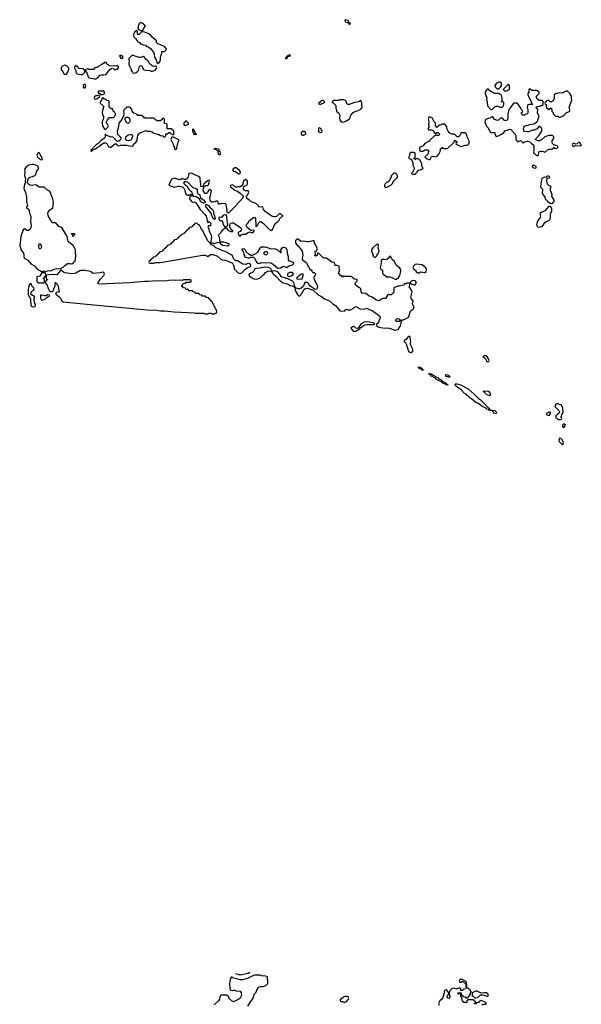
# Model space of a CAD drawing. Header units: inches. Extents: x 2601682 to 2755810, y 449311 to 584050.
# Tile 438 of 505: x 2719699 to 2728034, y 526520 to 541126. Entities that reach past the tile are written whole.
import ezdxf

# ---------------------------------------------------------------- set-up
doc = ezdxf.new("R2010")
doc.units = ezdxf.units.IN
doc.header["$MEASUREMENT"] = 0
for name, color, linetype in [('C7513', 7, 'Continuous'), ('C7522', 7, 'Continuous'), ('C7523', 7, 'Continuous'), ('C7524', 7, 'Continuous')]:
    doc.layers.add(name, color=color, linetype=linetype)

msp = doc.modelspace()

# ---------------------------------------------------------------- linework, layer by layer
at = {"layer": 'C7513', "color": 2}
for points, elevation in [([(2720000, 539136), (2719990, 539155), (2719970, 539144), (2719951, 539110), (2719961, 539090), (2719981, 539070), (2720000, 539058)], 2), ([(2720000, 538642), (2719990, 538642), (2719950, 538669), (2719930, 538674), (2719890, 538665), (2719850, 538669), (2719824, 538690), (2719814, 538710), (2719815, 538725), (2719830, 538774), (2719850, 538792), (2719890, 538798), (2719925, 538815), (2719938, 538830), (2719955, 538885), (2719975, 538910), (2719982, 538930), (2719970, 538954), (2719938, 538970), (2719910, 538979), (2719881, 538979), (2719830, 538969), (2719790, 538935), (2719769, 538910), (2719773, 538870), (2719771, 538811), (2719784, 538770), (2719781, 538730), (2719786, 538710), (2719770, 538688), (2719760, 538630), (2719764, 538604), (2719783, 538570), (2719798, 538490), (2719799, 538430), (2719814, 538370), (2719802, 538350), (2719802, 538342), (2719833, 538310), (2719840, 538290), (2719844, 538250), (2719862, 538210), (2719864, 538190), (2719860, 538130), (2719870, 538070), (2719857, 538024), (2719830, 538000), (2719810, 538000), (2719770, 538024), (2719751, 538009), (2719715, 537910), (2719699, 537770), (2719716, 537730), (2719718, 537710), (2719750, 537671), (2719759, 537650), (2719762, 537630), (2719759, 537610), (2719765, 537590), (2719819, 537559), (2719863, 537503), (2719917, 537477), (2719953, 537433), (2720000, 537404)], 2), ([(2720000, 537795), (2719990, 537795), (2719976, 537770), (2719976, 537750), (2719990, 537731), (2720000, 537732)], 6), ([(2720000, 537322), (2719999, 537321), (2719954, 537310), (2719953, 537253), (2719958, 537238), (2719984, 537224), (2720000, 537223)], 2)]:
    msp.add_lwpolyline(points, dxfattribs=dict(at, elevation=elevation))
at = {"layer": 'C7513', "color": 2, "elevation": 2}
msp.add_lwpolyline([(2719870, 537206), (2719850, 537206), (2719845, 537195), (2719834, 537190), (2719834, 537170), (2719823, 537130), (2719825, 537050), (2719829, 537030), (2719848, 537010), (2719861, 536981), (2719866, 536886), (2719870, 536879), (2719885, 536870), (2719910, 536865), (2719928, 536870), (2719934, 536890), (2719923, 536923), (2719915, 536970), (2719917, 537017), (2719910, 537029), (2719890, 537034), (2719869, 537049), (2719864, 537070), (2719880, 537100), (2719898, 537110), (2719914, 537130), (2719910, 537146), (2719886, 537170)], close=True, dxfattribs=at)
at = {"layer": 'C7522', "color": 2}
for points, elevation in [([(2723113, 526993), (2723090, 526977), (2722970, 526954), (2722908, 526970)], -2), ([(2723087, 526493), (2723123, 526557), (2723157, 526603), (2723186, 526674), (2723210, 526702), (2723219, 526730), (2723242, 526770), (2723250, 526778), (2723270, 526785), (2723314, 526786), (2723350, 526798), (2723378, 526822), (2723382, 526830), (2723382, 526870), (2723375, 526895), (2723375, 526930), (2723350, 526939), (2723290, 526945), (2723270, 526954), (2723190, 526953), (2723170, 526949), (2723079, 526901), (2723010, 526883), (2722970, 526884), (2722854, 526914), (2722850, 526926), (2722838, 526922), (2722825, 526890), (2722812, 526828), (2722820, 526750), (2722828, 526728), (2722850, 526725), (2722870, 526731), (2722890, 526731), (2722910, 526722), (2722970, 526716), (2722987, 526690), (2722991, 526671), (2722981, 526630), (2722971, 526609), (2722950, 526595), (2722870, 526555), (2722850, 526568), (2722810, 526608), (2722802, 526630), (2722775, 526655), (2722685, 526655), (2722670, 526638), (2722662, 526598), (2722648, 526572), (2722585, 526515)], 2), ([(2726558, 526510), (2726570, 526522), (2726610, 526522), (2726626, 526530), (2726606, 526550), (2726550, 526575), (2726518, 526562), (2726510, 526546), (2726478, 526542), (2726470, 526526), (2726450, 526526), (2726448, 526532), (2726462, 526538), (2726466, 526550), (2726462, 526562), (2726446, 526570), (2726442, 526582), (2726427, 526587), (2726353, 526587), (2726334, 526570), (2726334, 526550), (2726330, 526546), (2726290, 526546), (2726282, 526562), (2726270, 526566), (2726262, 526622), (2726246, 526630), (2726246, 526670), (2726242, 526682), (2726230, 526686), (2726218, 526682), (2726210, 526666), (2726206, 526670), (2726206, 526690), (2726210, 526694), (2726253, 526693), (2726258, 526658), (2726274, 526650), (2726278, 526638), (2726312, 526632), (2726318, 526618), (2726350, 526614), (2726376, 526644), (2726387, 526673), (2726388, 526690), (2726398, 526702), (2726398, 526710), (2726382, 526730), (2726350, 526758), (2726330, 526766), (2726318, 526762), (2726314, 526750), (2726290, 526746), (2726270, 526726), (2726247, 526727), (2726246, 526750), (2726230, 526766), (2726192, 526748), (2726170, 526748), (2726155, 526755), (2726122, 526758), (2726090, 526726), (2726072, 526690), (2726072, 526670), (2726082, 526650), (2726082, 526630), (2726070, 526608), (2726050, 526618), (2726044, 526630), (2726050, 526654), (2726066, 526670), (2726066, 526690), (2726033, 526733), (2726008, 526732), (2725999, 526710), (2725995, 526665), (2725979, 526621), (2725964, 526596), (2725932, 526570), (2725914, 526530), (2725922, 526510)], 2)]:
    msp.add_lwpolyline(points, dxfattribs=dict(at, elevation=elevation))
at = {"layer": 'C7522', "color": 2, "elevation": 2}
for points in [[(2726230, 526888), (2726223, 526870), (2726227, 526847), (2726246, 526850), (2726270, 526862), (2726278, 526858), (2726318, 526818), (2726322, 526810), (2726322, 526782), (2726330, 526774), (2726335, 526785), (2726328, 526850), (2726303, 526863), (2726290, 526878), (2726267, 526887)], [(2726470, 526717), (2726414, 526690), (2726413, 526653), (2726437, 526637), (2726450, 526614), (2726470, 526614), (2726490, 526622), (2726510, 526631), (2726530, 526651), (2726550, 526661), (2726570, 526661), (2726630, 526642), (2726650, 526642), (2726654, 526670), (2726626, 526690), (2726592, 526692), (2726550, 526688), (2726490, 526716)], [(2724557, 526637), (2724530, 526636), (2724511, 526630), (2724490, 526613), (2724474, 526610), (2724465, 526595), (2724454, 526590), (2724454, 526570), (2724470, 526562), (2724490, 526562), (2724511, 526551), (2724530, 526551), (2724550, 526561), (2724576, 526590), (2724584, 526610), (2724573, 526630)]]:
    msp.add_lwpolyline(points, close=True, dxfattribs=at)
at = {"layer": 'C7523', "color": 2}
for points, elevation in [([(2720855, 540000), (2720850, 539998), (2720830, 539998), (2720802, 539978), (2720810, 539954), (2720830, 539945), (2720846, 539950), (2720867, 539973), (2720882, 539978), (2720886, 539990), (2720883, 540000)], 2), ([(2727247, 540000), (2727292, 539910), (2727298, 539878), (2727314, 539870), (2727310, 539866), (2727253, 539867), (2727238, 539862), (2727232, 539830), (2727242, 539790), (2727242, 539750), (2727234, 539730), (2727201, 539719), (2727190, 539708), (2727166, 539710), (2727146, 539730), (2727146, 539750), (2727162, 539758), (2727166, 539770), (2727150, 539786), (2727136, 539816), (2727110, 539846), (2727095, 539875), (2727070, 539888), (2727030, 539888), (2726959, 539790), (2726945, 539725), (2726944, 539656), (2726930, 539638), (2726910, 539628), (2726890, 539638), (2726870, 539658), (2726850, 539668), (2726833, 539667), (2726804, 539636), (2726789, 539629), (2726745, 539645), (2726730, 539668), (2726710, 539686), (2726698, 539682), (2726690, 539668), (2726650, 539658), (2726617, 539643), (2726605, 539630), (2726601, 539610), (2726626, 539546), (2726650, 539522), (2726680, 539460), (2726690, 539452), (2726750, 539452), (2726753, 539413), (2726770, 539394), (2726790, 539398), (2726848, 539430), (2726878, 539450), (2726910, 539482), (2726935, 539485), (2726970, 539502), (2726990, 539498), (2727052, 539430), (2727062, 539410), (2727062, 539350), (2727070, 539334), (2727090, 539314), (2727132, 539332), (2727170, 539294), (2727190, 539314), (2727230, 539325), (2727244, 539324), (2727270, 539314), (2727294, 539290), (2727317, 539277), (2727331, 539250), (2727331, 539190), (2727326, 539150), (2727370, 539111), (2727390, 539112), (2727399, 539121), (2727402, 539150), (2727410, 539171), (2727430, 539178), (2727450, 539178), (2727474, 539170), (2727490, 539154), (2727530, 539194), (2727556, 539204), (2727590, 539205), (2727606, 539210), (2727622, 539218), (2727630, 539234), (2727638, 539218), (2727670, 539214), (2727686, 539230), (2727686, 539250), (2727650, 539266), (2727630, 539266), (2727608, 539288), (2727602, 539310), (2727602, 539330), (2727628, 539370), (2727626, 539390), (2727607, 539407), (2727550, 539408), (2727494, 539390), (2727450, 539348), (2727411, 539329), (2727388, 539328), (2727347, 539347), (2727410, 539412), (2727448, 539470), (2727446, 539510), (2727410, 539546), (2727372, 539508), (2727332, 539488), (2727310, 539488), (2727257, 539463), (2727230, 539462), (2727190, 539468), (2727180, 539480), (2727176, 539516), (2727179, 539530), (2727193, 539547), (2727270, 539571), (2727330, 539581), (2727378, 539610), (2727408, 539690), (2727383, 539743), (2727387, 539787), (2727382, 539802), (2727368, 539808), (2727366, 539830), (2727380, 539840), (2727416, 539844), (2727430, 539854), (2727450, 539854), (2727466, 539870), (2727466, 539910), (2727462, 539922), (2727450, 539926), (2727410, 539926), (2727376, 539956), (2727368, 539970), (2727368, 539992), (2727377, 540000)], 2), ([(2726615, 540000), (2726618, 539990), (2726632, 539970), (2726625, 539950), (2726638, 539910), (2726642, 539850), (2726690, 539794), (2726710, 539794), (2726750, 539834), (2726770, 539842), (2726790, 539842), (2726826, 539826), (2726850, 539826), (2726858, 539830), (2726878, 539850), (2726886, 539870), (2726886, 539890), (2726882, 539902), (2726850, 539906), (2726846, 539910), (2726858, 539922), (2726858, 539930), (2726855, 539990), (2726849, 540000)], 2), ([(2727632, 540000), (2727632, 539950), (2727610, 539918), (2727590, 539906), (2727570, 539906), (2727550, 539926), (2727530, 539926), (2727518, 539922), (2727513, 539907), (2727498, 539902), (2727494, 539890), (2727498, 539878), (2727514, 539870), (2727514, 539830), (2727518, 539818), (2727533, 539813), (2727538, 539798), (2727550, 539794), (2727562, 539798), (2727570, 539814), (2727593, 539813), (2727594, 539770), (2727614, 539750), (2727614, 539730), (2727650, 539694), (2727687, 539693), (2727710, 539682), (2727730, 539685), (2727770, 539702), (2727810, 539742), (2727866, 539770), (2727866, 539790), (2727855, 539830), (2727895, 539930), (2727888, 539952), (2727888, 539990), (2727883, 540000)], 2), ([(2720000, 539058), (2720010, 539051), (2720030, 539045), (2720035, 539050), (2720033, 539070), (2720000, 539136)], 2), ([(2720000, 537404), (2720010, 537397), (2720030, 537391), (2720050, 537399), (2720056, 537396), (2720065, 537390), (2720064, 537384), (2720070, 537374), (2720086, 537390), (2720110, 537403), (2720130, 537407), (2720150, 537403), (2720170, 537407), (2720210, 537427), (2720250, 537434), (2720310, 537431), (2720329, 537450), (2720344, 537456), (2720370, 537481), (2720410, 537507), (2720450, 537511), (2720470, 537505), (2720490, 537511), (2720522, 537550), (2720534, 537614), (2720534, 537634), (2720526, 537670), (2720528, 537710), (2720496, 537770), (2720426, 537826), (2720417, 537837), (2720402, 537910), (2720330, 538034), (2720310, 538049), (2720279, 538059), (2720233, 538113), (2720190, 538115), (2720170, 538128), (2720162, 538150), (2720126, 538206), (2720119, 538250), (2720122, 538270), (2720141, 538299), (2720190, 538334), (2720202, 538410), (2720189, 538470), (2720165, 538530), (2720159, 538559), (2720142, 538582), (2720110, 538599), (2720060, 538640), (2720000, 538642)], 2), ([(2720000, 537732), (2720010, 537732), (2720028, 537750), (2720024, 537770), (2720010, 537794), (2720000, 537795)], 6), ([(2720000, 537223), (2720050, 537222), (2720066, 537230), (2720066, 537270), (2720062, 537282), (2720046, 537290), (2720062, 537298), (2720070, 537314), (2720082, 537318), (2720086, 537350), (2720070, 537366), (2720046, 537370), (2720030, 537386), (2720027, 537370), (2720000, 537322)], 2)]:
    msp.add_lwpolyline(points, dxfattribs=dict(at, elevation=elevation))
for points, elevation in [([(2721330, 539826), (2721290, 539826), (2721278, 539822), (2721273, 539807), (2721250, 539788), (2721238, 539770), (2721245, 539730), (2721242, 539698), (2721230, 539686), (2721215, 539645), (2721171, 539590), (2721165, 539535), (2721147, 539473), (2721151, 539430), (2721199, 539379), (2721201, 539370), (2721194, 539346), (2721170, 539324), (2721150, 539319), (2721142, 539322), (2721090, 539378), (2721070, 539388), (2721050, 539382), (2721033, 539393), (2721001, 539401), (2720975, 539415), (2720970, 539426), (2720965, 539415), (2720966, 539390), (2720958, 539370), (2720902, 539330), (2720857, 539283), (2720834, 539270), (2720754, 539190), (2720758, 539178), (2720770, 539174), (2720786, 539194), (2720826, 539210), (2720848, 539232), (2720886, 539250), (2720896, 539264), (2720950, 539298), (2720970, 539298), (2720990, 539291), (2721018, 539238), (2721030, 539234), (2721050, 539234), (2721110, 539285), (2721130, 539285), (2721147, 539267), (2721170, 539256), (2721197, 539263), (2721290, 539265), (2721330, 539254), (2721370, 539251), (2721381, 539259), (2721395, 539285), (2721410, 539291), (2721437, 539323), (2721454, 539406), (2721478, 539442), (2721570, 539482), (2721593, 539473), (2721630, 539474), (2721663, 539463), (2721690, 539445), (2721763, 539423), (2721790, 539407), (2721822, 539402), (2721834, 539390), (2721850, 539385), (2721858, 539390), (2721866, 539410), (2721867, 539433), (2721890, 539434), (2721910, 539454), (2721933, 539453), (2721938, 539438), (2721953, 539433), (2721970, 539414), (2721986, 539430), (2721986, 539470), (2721982, 539482), (2721967, 539487), (2721962, 539502), (2721950, 539506), (2721887, 539507), (2721886, 539570), (2721882, 539582), (2721850, 539586), (2721846, 539590), (2721846, 539650), (2721842, 539662), (2721830, 539666), (2721818, 539662), (2721813, 539647), (2721798, 539642), (2721792, 539628), (2721730, 539626), (2721722, 539642), (2721707, 539647), (2721702, 539662), (2721690, 539666), (2721550, 539666), (2721542, 539682), (2721526, 539690), (2721522, 539702), (2721510, 539706), (2721450, 539706), (2721442, 539722), (2721390, 539746), (2721368, 539768), (2721362, 539802), (2721347, 539807), (2721342, 539822)], 2), ([(2720930, 539966), (2720918, 539962), (2720914, 539930), (2720894, 539910), (2720894, 539890), (2720942, 539842), (2720945, 539830), (2720923, 539757), (2720930, 539714), (2720941, 539690), (2720941, 539670), (2720937, 539643), (2720924, 539616), (2720921, 539590), (2720930, 539552), (2720952, 539510), (2720970, 539498), (2721008, 539530), (2721018, 539550), (2721008, 539570), (2720989, 539590), (2720989, 539611), (2721000, 539640), (2721030, 539674), (2721090, 539674), (2721110, 539694), (2721126, 539730), (2721107, 539747), (2721102, 539762), (2721087, 539767), (2721082, 539802), (2721050, 539806), (2721042, 539822), (2721027, 539827), (2721026, 539910), (2721022, 539922), (2720990, 539926), (2720970, 539946), (2720947, 539947), (2720942, 539962)], 2), ([(2724210, 539926), (2724190, 539926), (2724170, 539918), (2724158, 539902), (2724134, 539890), (2724138, 539878), (2724150, 539874), (2724170, 539874), (2724190, 539882), (2724206, 539890), (2724226, 539910)], 2), ([(2724510, 539938), (2724450, 539938), (2724430, 539926), (2724350, 539926), (2724334, 539910), (2724338, 539898), (2724353, 539893), (2724392, 539852), (2724392, 539810), (2724402, 539790), (2724402, 539770), (2724437, 539737), (2724452, 539710), (2724446, 539670), (2724450, 539634), (2724470, 539612), (2724490, 539605), (2724530, 539618), (2724590, 539652), (2724599, 539661), (2724614, 539710), (2724649, 539751), (2724690, 539771), (2724710, 539772), (2724760, 539800), (2724786, 539830), (2724778, 539850), (2724776, 539896), (2724762, 539922), (2724750, 539926), (2724731, 539909), (2724670, 539899), (2724590, 539868), (2724570, 539866), (2724549, 539889), (2724542, 539922)], 2), ([(2721310, 539588), (2721289, 539589), (2721263, 539643), (2721266, 539670), (2721280, 539680), (2721310, 539682), (2721332, 539652), (2721332, 539610)], 2), ([(2725790, 539682), (2725770, 539678), (2725765, 539670), (2725763, 539650), (2725771, 539610), (2725766, 539566), (2725774, 539530), (2725754, 539510), (2725770, 539494), (2725810, 539494), (2725825, 539485), (2725837, 539477), (2725850, 539454), (2725870, 539434), (2725882, 539438), (2725890, 539454), (2725910, 539454), (2725934, 539430), (2725912, 539408), (2725870, 539408), (2725850, 539398), (2725790, 539346), (2725777, 539323), (2725710, 539288), (2725685, 539255), (2725634, 539230), (2725634, 539190), (2725650, 539174), (2725690, 539174), (2725710, 539194), (2725750, 539194), (2725773, 539173), (2725754, 539130), (2725714, 539090), (2725744, 539064), (2725770, 539054), (2725790, 539054), (2725809, 539091), (2725830, 539102), (2725870, 539091), (2725897, 539103), (2725918, 539130), (2725938, 539170), (2725946, 539190), (2725946, 539210), (2725962, 539218), (2725967, 539233), (2725973, 539233), (2725978, 539218), (2725993, 539213), (2726050, 539214), (2726146, 539310), (2726150, 539334), (2726173, 539333), (2726178, 539318), (2726190, 539314), (2726192, 539310), (2726178, 539302), (2726174, 539290), (2726194, 539270), (2726245, 539245), (2726310, 539266), (2726334, 539266), (2726350, 539272), (2726368, 539290), (2726369, 539330), (2726339, 539390), (2726329, 539429), (2726308, 539448), (2726253, 539447), (2726224, 539396), (2726210, 539386), (2726190, 539386), (2726150, 539428), (2726110, 539428), (2726083, 539443), (2726058, 539470), (2726038, 539510), (2726036, 539536), (2726010, 539578), (2725970, 539578), (2725952, 539568), (2725918, 539562), (2725913, 539547), (2725898, 539542), (2725893, 539527), (2725887, 539527), (2725882, 539542), (2725868, 539548), (2725868, 539590), (2725849, 539609), (2725818, 539670)], 2), ([(2722170, 539626), (2722158, 539622), (2722153, 539607), (2722138, 539602), (2722134, 539590), (2722134, 539570), (2722150, 539554), (2722170, 539562), (2722202, 539578), (2722206, 539590)], 2), ([(2721310, 539329), (2721290, 539334), (2721274, 539350), (2721269, 539370), (2721273, 539387), (2721310, 539416), (2721345, 539425), (2721362, 539422), (2721372, 539412), (2721372, 539392), (2721354, 539346), (2721343, 539337)], 2), ([(2721970, 539388), (2721950, 539378), (2721944, 539350), (2721982, 539270), (2721985, 539245), (2721994, 539230), (2721994, 539210), (2722010, 539194), (2722030, 539214), (2722043, 539277), (2722058, 539322), (2722066, 539330), (2722062, 539342)], 2), ([(2722270, 539506), (2722262, 539490), (2722262, 539470), (2722285, 539430), (2722310, 539422), (2722326, 539430), (2722315, 539435), (2722299, 539459), (2722290, 539486)], 2), ([(2723930, 539466), (2723890, 539466), (2723874, 539450), (2723874, 539430), (2723890, 539414), (2723910, 539414), (2723930, 539422), (2723946, 539430), (2723946, 539450)], 2), ([(2724150, 539526), (2724134, 539510), (2724134, 539470), (2724138, 539458), (2724170, 539454), (2724182, 539458), (2724186, 539470), (2724170, 539506)], 2), ([(2728010, 539302), (2727990, 539302), (2727970, 539286), (2727950, 539278), (2727930, 539288), (2727910, 539288), (2727898, 539270), (2727910, 539252), (2727930, 539252), (2727950, 539262), (2728030, 539254), (2728034, 539270)], 2), ([(2722670, 539118), (2722650, 539126), (2722646, 539170), (2722626, 539190), (2722590, 539206), (2722587, 539213), (2722610, 539222), (2722651, 539210), (2722658, 539178), (2722670, 539172), (2722675, 539150), (2722676, 539130)], -2), ([(2725550, 539158), (2725510, 539158), (2725482, 539138), (2725482, 539110), (2725474, 539090), (2725474, 539070), (2725514, 539050), (2725524, 539024), (2725534, 539010), (2725534, 538970), (2725552, 538930), (2725552, 538910), (2725540, 538880), (2725533, 538867), (2725514, 538850), (2725518, 538838), (2725530, 538834), (2725570, 538834), (2725596, 538864), (2725606, 538890), (2725656, 538904), (2725682, 538918), (2725686, 538930), (2725666, 538950), (2725666, 538990), (2725642, 539042), (2725627, 539047), (2725610, 539066), (2725578, 539062), (2725570, 539046), (2725562, 539062), (2725547, 539067), (2725550, 539074), (2725562, 539078), (2725567, 539093), (2725566, 539150)], 2), ([(2727330, 538968), (2727306, 538954), (2727307, 538947), (2727322, 538930), (2727350, 538925), (2727366, 538930), (2727366, 538950)], 2), ([(2722247, 538847), (2722210, 538846), (2722195, 538785), (2722170, 538754), (2722150, 538753), (2722110, 538769), (2722090, 538756), (2722070, 538752), (2722010, 538769), (2721990, 538769), (2721950, 538758), (2721912, 538670), (2721990, 538641), (2722050, 538656), (2722070, 538657), (2722094, 538654), (2722122, 538642), (2722140, 538620), (2722152, 538590), (2722158, 538550), (2722170, 538532), (2722190, 538522), (2722218, 538522), (2722230, 538534), (2722262, 538538), (2722266, 538550), (2722250, 538578), (2722227, 538587), (2722218, 538598), (2722215, 538610), (2722190, 538648), (2722165, 538665), (2722142, 538690), (2722139, 538710), (2722150, 538725), (2722170, 538726), (2722190, 538719), (2722270, 538638), (2722320, 538620), (2722334, 538610), (2722332, 538570), (2722345, 538550), (2722371, 538530), (2722384, 538484), (2722431, 538451), (2722446, 538430), (2722452, 538408), (2722430, 538404), (2722397, 538417), (2722382, 538430), (2722368, 538470), (2722317, 538497), (2722285, 538505), (2722270, 538526), (2722258, 538522), (2722250, 538508), (2722230, 538506), (2722222, 538490), (2722221, 538470), (2722247, 538427), (2722270, 538421), (2722290, 538422), (2722310, 538412), (2722337, 538377), (2722376, 538310), (2722443, 538243), (2722465, 538210), (2722478, 538170), (2722484, 538124), (2722490, 538114), (2722510, 538132), (2722536, 538110), (2722530, 538066), (2722494, 538066), (2722492, 538050), (2722499, 538039), (2722511, 537990), (2722543, 537930), (2722546, 537910), (2722534, 537830), (2722542, 537822), (2722590, 537805), (2722630, 537823), (2722664, 537824), (2722672, 537810), (2722710, 537783), (2722790, 537772), (2722806, 537774), (2722808, 537790), (2722790, 537808), (2722770, 537818), (2722730, 537828), (2722687, 537827), (2722668, 537848), (2722669, 537870), (2722655, 537930), (2722662, 537950), (2722690, 537972), (2722730, 538022), (2722746, 538030), (2722748, 538050), (2722722, 538090), (2722714, 538134), (2722710, 538138), (2722690, 538138), (2722669, 538149), (2722659, 538170), (2722658, 538190), (2722670, 538202), (2722690, 538196), (2722702, 538198), (2722710, 538202), (2722730, 538231), (2722750, 538238), (2722762, 538230), (2722776, 538116), (2722785, 538090), (2722782, 538070), (2722777, 538063), (2722754, 538050), (2722758, 538038), (2722770, 538034), (2722790, 538002), (2722830, 537985), (2722855, 537985), (2722866, 537990), (2722855, 537995), (2722848, 538010), (2722836, 538016), (2722817, 538050), (2722816, 538070), (2722824, 538096), (2722833, 538107), (2722850, 538111), (2722870, 538111), (2722885, 538105), (2722979, 538039), (2722986, 538030), (2722991, 538010), (2722983, 537997), (2722970, 537982), (2722934, 537970), (2722958, 537918), (2722970, 537914), (2722984, 537936), (2723010, 537946), (2723050, 537946), (2723090, 537971), (2723110, 537978), (2723150, 537965), (2723170, 537974), (2723178, 537990), (2723178, 537998), (2723170, 538006), (2723150, 537998), (2723130, 537998), (2723068, 538050), (2723058, 538070), (2723066, 538090), (2723090, 538114), (2723102, 538138), (2723168, 538192), (2723191, 538191), (2723197, 538177), (2723202, 538070), (2723210, 538054), (2723230, 538074), (2723250, 538114), (2723268, 538132), (2723272, 538132), (2723314, 538110), (2723400, 538020), (2723430, 537998), (2723450, 538012), (2723490, 538105), (2723528, 538130), (2723550, 538154), (2723570, 538194), (2723606, 538210), (2723602, 538222), (2723587, 538227), (2723570, 538246), (2723550, 538246), (2723512, 538208), (2723490, 538202), (2723470, 538202), (2723450, 538209), (2723409, 538229), (2723343, 538283), (2723317, 538310), (2723308, 538348), (2723270, 538344), (2723250, 538349), (2723244, 538364), (2723214, 538394), (2723129, 538429), (2723108, 538450), (2723084, 538464), (2723066, 538490), (2723066, 538510), (2723078, 538522), (2723098, 538570), (2723088, 538588), (2723050, 538589), (2723030, 538598), (2723022, 538610), (2723018, 538630), (2723027, 538653), (2723070, 538672), (2723082, 538690), (2723082, 538730), (2723050, 538753), (2723030, 538748), (2723011, 538710), (2723012, 538688), (2722998, 538662), (2722971, 538649), (2722933, 538647), (2722910, 538638), (2722898, 538650), (2722850, 538674), (2722830, 538666), (2722822, 538650), (2722863, 538623), (2722872, 538610), (2722890, 538598), (2722930, 538583), (2722973, 538553), (2723022, 538510), (2722997, 538463), (2722922, 538390), (2722912, 538370), (2722810, 538268), (2722790, 538258), (2722782, 538262), (2722776, 538276), (2722770, 538366), (2722763, 538383), (2722750, 538398), (2722685, 538395), (2722671, 538389), (2722648, 538388), (2722646, 538430), (2722636, 538436), (2722610, 538434), (2722598, 538422), (2722570, 538417), (2722550, 538421), (2722535, 538435), (2722524, 538450), (2722519, 538490), (2722530, 538514), (2722538, 538550), (2722544, 538590), (2722537, 538597), (2722530, 538604), (2722510, 538609), (2722485, 538570), (2722482, 538558), (2722470, 538546), (2722450, 538548), (2722422, 538590), (2722426, 538634), (2722430, 538634), (2722442, 538658), (2722455, 538665), (2722493, 538667), (2722503, 538677), (2722518, 538730), (2722510, 538746), (2722490, 538742), (2722475, 538725), (2722452, 538710), (2722445, 538695), (2722430, 538686), (2722414, 538646), (2722410, 538646), (2722386, 538650), (2722388, 538690), (2722382, 538710), (2722379, 538779), (2722350, 538806), (2722330, 538808)], 2), ([(2722910, 538928), (2722890, 538928), (2722862, 538910), (2722862, 538890), (2722870, 538874), (2722890, 538878), (2722921, 538861), (2722950, 538838), (2722970, 538842), (2722974, 538870), (2722962, 538890)], 2), ([(2725270, 538848), (2725250, 538848), (2725240, 538840), (2725212, 538810), (2725212, 538790), (2725184, 538736), (2725162, 538718), (2725146, 538714), (2725122, 538690), (2725114, 538670), (2725114, 538650), (2725130, 538642), (2725150, 538642), (2725206, 538670), (2725230, 538694), (2725249, 538731), (2725308, 538790), (2725308, 538810), (2725290, 538838)], 2), ([(2727550, 538806), (2727530, 538806), (2727518, 538802), (2727514, 538786), (2727490, 538788), (2727450, 538768), (2727441, 538750), (2727427, 538650), (2727435, 538635), (2727458, 538610), (2727459, 538590), (2727451, 538570), (2727451, 538550), (2727494, 538494), (2727499, 538470), (2727530, 538436), (2727570, 538402), (2727590, 538398), (2727610, 538405), (2727623, 538417), (2727629, 538430), (2727629, 538450), (2727598, 538510), (2727602, 538530), (2727575, 538590), (2727576, 538624), (2727586, 538650), (2727578, 538658), (2727550, 538668), (2727530, 538688), (2727522, 538730), (2727526, 538774), (2727562, 538778), (2727566, 538790)], 2), ([(2722590, 538162), (2722570, 538178), (2722562, 538202), (2722544, 538230), (2722544, 538250), (2722467, 538347), (2722459, 538370), (2722468, 538392), (2722501, 538370), (2722523, 538343), (2722559, 538310), (2722582, 538270), (2722574, 538250), (2722590, 538214), (2722602, 538170)], 2), ([(2727570, 538358), (2727547, 538353), (2727491, 538289), (2727465, 538275), (2727447, 538273), (2727418, 538250), (2727426, 538210), (2727425, 538190), (2727391, 538149), (2727374, 538110), (2727371, 538090), (2727376, 538070), (2727390, 538051), (2727410, 538046), (2727457, 538063), (2727498, 538122), (2727510, 538131), (2727550, 538146), (2727573, 538167), (2727579, 538190), (2727576, 538244), (2727598, 538290), (2727595, 538330)], 2), ([(2722330, 538106), (2722298, 538102), (2722293, 538087), (2722278, 538082), (2722273, 538067), (2722258, 538062), (2722253, 538047), (2722218, 538042), (2722213, 538027), (2722198, 538022), (2722193, 538007), (2722178, 538002), (2722173, 537987), (2722158, 537982), (2722153, 537967), (2722138, 537962), (2722133, 537947), (2722098, 537942), (2722093, 537927), (2722078, 537922), (2722073, 537907), (2722058, 537902), (2722053, 537887), (2722038, 537882), (2722033, 537867), (2721998, 537862), (2721993, 537847), (2721978, 537842), (2721973, 537827), (2721958, 537822), (2721953, 537807), (2721938, 537802), (2721933, 537787), (2721898, 537782), (2721893, 537767), (2721878, 537762), (2721873, 537747), (2721858, 537742), (2721853, 537727), (2721838, 537722), (2721833, 537707), (2721818, 537702), (2721813, 537687), (2721778, 537682), (2721773, 537667), (2721758, 537662), (2721753, 537647), (2721738, 537642), (2721733, 537627), (2721718, 537622), (2721713, 537607), (2721678, 537602), (2721673, 537587), (2721658, 537582), (2721653, 537567), (2721638, 537562), (2721633, 537547), (2721618, 537542), (2721614, 537530), (2721618, 537518), (2721630, 537514), (2721690, 537514), (2721710, 537522), (2721790, 537526), (2722410, 537635), (2722450, 537631), (2722490, 537611), (2722530, 537641), (2722570, 537645), (2722636, 537616), (2722690, 537571), (2722770, 537556), (2722856, 537516), (2722876, 537476), (2722884, 537430), (2722890, 537418), (2722942, 537370), (2722950, 537365), (2722970, 537363), (2723003, 537377), (2723041, 537419), (2723076, 537444), (2723128, 537470), (2723129, 537490), (2723110, 537504), (2723090, 537509), (2723050, 537497), (2723010, 537499), (2722930, 537548), (2722909, 537549), (2722890, 537558), (2722875, 537575), (2722850, 537633), (2722750, 537689), (2722701, 537701), (2722650, 537729), (2722610, 537741), (2722574, 537774), (2722545, 537785), (2722522, 537822), (2722510, 537826), (2722490, 537846), (2722408, 538010), (2722386, 538030), (2722386, 538050), (2722367, 538067), (2722362, 538082), (2722347, 538087)], 2), ([(2720490, 537908), (2720488, 537928), (2720482, 537942), (2720470, 537946), (2720470, 537954), (2720510, 537954), (2720514, 537950), (2720514, 537930), (2720498, 537922)], -2), ([(2723830, 537868), (2723810, 537868), (2723792, 537850), (2723791, 537810), (2723810, 537785), (2723831, 537771), (2723891, 537690), (2723899, 537630), (2723891, 537590), (2723891, 537570), (2723950, 537525), (2724010, 537414), (2724030, 537414), (2724034, 537410), (2724034, 537390), (2724050, 537374), (2724070, 537374), (2724090, 537354), (2724082, 537330), (2724062, 537310), (2724064, 537296), (2724071, 537270), (2724114, 537190), (2724119, 537170), (2724111, 537129), (2724090, 537122), (2724084, 537124), (2724023, 537163), (2723995, 537190), (2723988, 537210), (2723970, 537228), (2723950, 537228), (2723930, 537226), (2723918, 537190), (2723906, 537170), (2723875, 537145), (2723850, 537136), (2723830, 537136), (2723803, 537143), (2723790, 537158), (2723782, 537158), (2723786, 537110), (2723830, 537035), (2723850, 537025), (2723892, 537070), (2723918, 537122), (2723941, 537139), (2723970, 537142), (2724056, 537116), (2724130, 537044), (2724178, 537018), (2724225, 536985), (2724295, 536955), (2724348, 536910), (2724385, 536885), (2724450, 536807), (2724518, 536802), (2724536, 536824), (2724550, 536831), (2724570, 536822), (2724610, 536822), (2724650, 536842), (2724670, 536862), (2724690, 536871), (2724710, 536862), (2724726, 536846), (2724750, 536839), (2724809, 536831), (2724836, 536844), (2724850, 536845), (2724870, 536838), (2724887, 536827), (2724931, 536811), (2725042, 536730), (2725051, 536710), (2725031, 536649), (2725010, 536618), (2724993, 536607), (2724996, 536590), (2725019, 536570), (2725030, 536564), (2725086, 536554), (2725188, 536548), (2725270, 536521), (2725290, 536526), (2725326, 536534), (2725328, 536550), (2725355, 536590), (2725362, 536630), (2725360, 536660), (2725385, 536675), (2725417, 536683), (2725468, 536712), (2725476, 536724), (2725500, 536800), (2725509, 536811), (2725538, 536830), (2725548, 536850), (2725548, 536870), (2725529, 536910), (2725539, 536950), (2725537, 536957), (2725509, 536989), (2725503, 537010), (2725522, 537090), (2725514, 537114), (2725478, 537170), (2725488, 537190), (2725487, 537207), (2725478, 537218), (2725444, 537216), (2725430, 537206), (2725410, 537206), (2725394, 537190), (2725330, 537174), (2725310, 537175), (2725254, 537150), (2725251, 537090), (2725239, 537070), (2725210, 537045), (2725184, 537044), (2725170, 537048), (2725160, 537040), (2725130, 536989), (2725090, 536989), (2725075, 536985), (2725050, 536964), (2725030, 536955), (2724986, 536970), (2724930, 537009), (2724885, 537025), (2724830, 537069), (2724786, 537066), (2724769, 537089), (2724769, 537110), (2724758, 537138), (2724749, 537149), (2724730, 537155), (2724696, 537176), (2724680, 537200), (2724678, 537210), (2724688, 537232), (2724706, 537250), (2724706, 537270), (2724670, 537278), (2724646, 537290), (2724626, 537310), (2724610, 537318), (2724530, 537318), (2724510, 537326), (2724498, 537322), (2724490, 537306), (2724482, 537322), (2724456, 537336), (2724428, 537370), (2724447, 537393), (2724438, 537470), (2724410, 537482), (2724390, 537478), (2724382, 537482), (2724370, 537526), (2724330, 537529), (2724250, 537589), (2724229, 537589), (2724198, 537598), (2724130, 537666), (2724118, 537662), (2724114, 537630), (2724110, 537626), (2724090, 537618), (2724083, 537623), (2724078, 537630), (2724087, 537653), (2724086, 537690), (2724102, 537698), (2724118, 537730), (2724075, 537810), (2724070, 537846), (2724048, 537848), (2723989, 537829), (2723970, 537829), (2723910, 537842), (2723870, 537838)], 2), ([(2725015, 537795), (2724994, 537790), (2724940, 537740), (2724922, 537710), (2724922, 537690), (2724942, 537650), (2724942, 537630), (2724950, 537614), (2724970, 537594), (2725006, 537630), (2725006, 537650), (2725020, 537660), (2725035, 537685), (2725018, 537750), (2725026, 537770), (2725026, 537790)], 2), ([(2723330, 537754), (2723287, 537753), (2723264, 537736), (2723230, 537678), (2723210, 537658), (2723150, 537626), (2723130, 537626), (2723103, 537643), (2723090, 537658), (2723068, 537668), (2723050, 537706), (2723030, 537726), (2722998, 537722), (2722994, 537710), (2723013, 537693), (2723020, 537680), (2723024, 537644), (2723034, 537630), (2723034, 537610), (2723090, 537592), (2723110, 537592), (2723130, 537602), (2723170, 537602), (2723190, 537582), (2723210, 537538), (2723230, 537516), (2723250, 537511), (2723294, 537526), (2723421, 537521), (2723460, 537500), (2723530, 537441), (2723570, 537446), (2723608, 537472), (2723650, 537454), (2723670, 537454), (2723686, 537470), (2723710, 537482), (2723746, 537490), (2723766, 537510), (2723762, 537522), (2723705, 537545), (2723688, 537570), (2723686, 537610), (2723676, 537636), (2723670, 537706), (2723658, 537730), (2723630, 537748), (2723610, 537748), (2723582, 537730), (2723572, 537710), (2723574, 537670), (2723570, 537668), (2723566, 537686), (2723550, 537688), (2723529, 537709), (2723490, 537729), (2723430, 537722), (2723390, 537735), (2723368, 537748)], 2), ([(2723350, 537635), (2723340, 537640), (2723329, 537650), (2723322, 537670), (2723325, 537675), (2723350, 537692), (2723370, 537682), (2723378, 537670), (2723370, 537646), (2723362, 537638)], 2), ([(2725190, 537618), (2725171, 537590), (2725150, 537569), (2725130, 537562), (2725108, 537568), (2725072, 537568), (2725062, 537550), (2725063, 537510), (2725051, 537450), (2725052, 537432), (2725082, 537410), (2725082, 537370), (2725091, 537351), (2725150, 537312), (2725190, 537311), (2725210, 537306), (2725270, 537276), (2725290, 537278), (2725320, 537300), (2725339, 537330), (2725354, 537390), (2725354, 537414), (2725342, 537442), (2725285, 537485), (2725259, 537539), (2725229, 537570), (2725208, 537608)], 2), ([(2725590, 537499), (2725570, 537495), (2725542, 537470), (2725532, 537450), (2725542, 537430), (2725571, 537411), (2725585, 537385), (2725610, 537372), (2725630, 537372), (2725650, 537385), (2725710, 537378), (2725730, 537392), (2725737, 537410), (2725737, 537430), (2725722, 537450), (2725670, 537489), (2725630, 537497)], 2), ([(2720310, 537409), (2720298, 537402), (2720250, 537339), (2720170, 537348), (2720104, 537336), (2720094, 537330), (2720094, 537290), (2720098, 537278), (2720110, 537274), (2720111, 537269), (2720098, 537262), (2720090, 537246), (2720078, 537242), (2720074, 537230), (2720105, 537190), (2720121, 537141), (2720132, 537130), (2720138, 537098), (2720153, 537093), (2720187, 537093), (2720198, 537102), (2720210, 537154), (2720226, 537170), (2720230, 537234), (2720234, 537214), (2720251, 537211), (2720270, 537174), (2720282, 537102), (2720292, 537090), (2720242, 537078), (2720234, 537070), (2720234, 537050), (2720250, 537047), (2720292, 537012), (2720308, 536990), (2720319, 536959), (2720328, 536948), (2720342, 536942), (2720849, 536891), (2721590, 536824), (2721730, 536816), (2721790, 536807), (2721850, 536807), (2721990, 536791), (2722290, 536778), (2722310, 536772), (2722430, 536772), (2722450, 536765), (2722490, 536765), (2722510, 536774), (2722530, 536774), (2722550, 536762), (2722590, 536762), (2722622, 536778), (2722626, 536790), (2722622, 536822), (2722606, 536830), (2722602, 536862), (2722586, 536870), (2722582, 536902), (2722566, 536910), (2722562, 536942), (2722547, 536947), (2722542, 536962), (2722527, 536967), (2722522, 536982), (2722507, 536987), (2722502, 537002), (2722470, 537006), (2722462, 537022), (2722450, 537026), (2722410, 537026), (2722402, 537042), (2722367, 537047), (2722362, 537062), (2722350, 537066), (2722310, 537066), (2722302, 537082), (2722267, 537087), (2722262, 537102), (2722250, 537106), (2722210, 537106), (2722202, 537122), (2722170, 537126), (2722162, 537142), (2722130, 537146), (2722122, 537162), (2722107, 537167), (2722106, 537190), (2722122, 537198), (2722127, 537213), (2722162, 537218), (2722170, 537234), (2722230, 537234), (2722242, 537238), (2722246, 537250), (2722242, 537262), (2722230, 537266), (2722130, 537266), (2722110, 537258), (2722070, 537262), (2722010, 537258), (2721990, 537262), (2721910, 537259), (2721890, 537254), (2721670, 537249), (2721610, 537241), (2721550, 537241), (2721330, 537225), (2720883, 537203), (2720866, 537206), (2720865, 537230), (2720892, 537270), (2720949, 537330), (2720958, 537350), (2720950, 537378), (2720930, 537382), (2720891, 537369), (2720790, 537362), (2720748, 537390), (2720670, 537404), (2720610, 537404), (2720590, 537401), (2720530, 537366), (2720510, 537359), (2720470, 537355), (2720370, 537373), (2720350, 537381)], 2), ([(2723330, 537453), (2723270, 537439), (2723204, 537436), (2723190, 537429), (2723171, 537390), (2723161, 537379), (2723102, 537350), (2723107, 537327), (2723165, 537285), (2723190, 537277), (2723230, 537282), (2723262, 537290), (2723302, 537330), (2723329, 537350), (2723346, 537374), (2723370, 537391), (2723390, 537399), (2723426, 537394), (2723438, 537398), (2723434, 537390), (2723445, 537385), (2723447, 537370), (2723464, 537350), (2723501, 537321), (2723570, 537245), (2723598, 537230), (2723684, 537204), (2723703, 537190), (2723754, 537174), (2723770, 537162), (2723778, 537162), (2723779, 537190), (2723766, 537226), (2723750, 537249), (2723670, 537289), (2723650, 537289), (2723637, 537297), (2723589, 537309), (2723578, 537318), (2723556, 537356), (2723530, 537385), (2723490, 537397), (2723440, 537400), (2723428, 537430), (2723410, 537442), (2723386, 537450)], 2), ([(2723710, 537378), (2723680, 537360), (2723672, 537350), (2723672, 537330), (2723681, 537321), (2723710, 537316), (2723730, 537325), (2723762, 537350), (2723750, 537374)], 2), ([(2723890, 537358), (2723870, 537348), (2723851, 537329), (2723826, 537314), (2723805, 537290), (2723810, 537282), (2723830, 537278), (2723890, 537282), (2723908, 537330), (2723906, 537350)], 2), ([(2725524, 537256), (2725494, 537230), (2725498, 537218), (2725524, 537204), (2725550, 537194), (2725570, 537194), (2725588, 537230), (2725566, 537250)], 2), ([(2720110, 537046), (2720092, 537028), (2720069, 537029), (2720030, 537042), (2720010, 537038), (2720010, 536994), (2720017, 536977), (2720030, 536967), (2720050, 536971), (2720089, 536990), (2720098, 537002), (2720118, 537010), (2720122, 537018), (2720146, 537030), (2720142, 537042)], 2), ([(2724850, 536645), (2724810, 536637), (2724767, 536613), (2724745, 536590), (2724725, 536555), (2724710, 536546), (2724690, 536548), (2724670, 536569), (2724650, 536574), (2724612, 536550), (2724626, 536530), (2724650, 536508), (2724670, 536504), (2724690, 536508), (2724715, 536525), (2724738, 536530), (2724761, 536559), (2724821, 536599), (2724855, 536605), (2724950, 536603), (2724968, 536610), (2724950, 536628)], 2), ([(2725358, 536662), (2725350, 536666), (2725330, 536649), (2725288, 536650), (2725275, 536670), (2725298, 536690), (2725310, 536694), (2725331, 536691)], 2), ([(2725470, 536428), (2725452, 536410), (2725437, 536383), (2725406, 536374), (2725407, 536350), (2725422, 536342), (2725430, 536322), (2725437, 536317), (2725447, 536270), (2725471, 536210), (2725490, 536193), (2725509, 536191), (2725530, 536206), (2725534, 536210), (2725534, 536230), (2725529, 536249), (2725498, 536310), (2725498, 536330), (2725506, 536350), (2725498, 536370), (2725494, 536414), (2725490, 536426)], 2), ([(2726630, 536138), (2726590, 536138), (2726574, 536130), (2726578, 536118), (2726593, 536113), (2726613, 536093), (2726630, 536054), (2726650, 536054), (2726662, 536058), (2726666, 536070), (2726656, 536096), (2726634, 536134)], 2), ([(2725670, 535926), (2725662, 535942), (2725626, 535950), (2725622, 535962), (2725606, 535970), (2725606, 535974), (2725650, 535971), (2725654, 535954), (2725670, 535952), (2725674, 535934), (2725694, 535930), (2725694, 535926), (2725690, 535926)], -2), ([(2726050, 535706), (2726026, 535710), (2726018, 535718), (2725986, 535730), (2725982, 535742), (2725970, 535746), (2725958, 535758), (2725950, 535758), (2725886, 535790), (2725869, 535809), (2725810, 535838), (2725796, 535856), (2725770, 535866), (2725766, 535874), (2725783, 535877), (2725809, 535871), (2725834, 535854), (2725851, 535850), (2725860, 535840), (2725882, 535830), (2725884, 535824), (2725910, 535811), (2725920, 535800), (2725951, 535790), (2725957, 535777), (2725974, 535770), (2725978, 535758), (2725992, 535752), (2726010, 535751), (2726018, 535738), (2726034, 535730), (2726038, 535718), (2726054, 535710), (2726054, 535706)], -2), ([(2726030, 535859), (2726012, 535850), (2726030, 535838), (2726054, 535834), (2726054, 535830), (2726070, 535826), (2726086, 535830), (2726066, 535846), (2726066, 535850)], 2), ([(2726770, 535278), (2726738, 535290), (2726722, 535322), (2726707, 535327), (2726670, 535329), (2726662, 535342), (2726630, 535349), (2726622, 535362), (2726570, 535384), (2726498, 535438), (2726470, 535449), (2726410, 535498), (2726386, 535510), (2726346, 535550), (2726335, 535555), (2726326, 535570), (2726302, 535582), (2726255, 535630), (2726183, 535683), (2726155, 535710), (2726161, 535719), (2726174, 535726), (2726190, 535725), (2726230, 535713), (2726356, 535650), (2726445, 535570), (2726507, 535507), (2726531, 535491), (2726674, 535350), (2726678, 535338), (2726750, 535331), (2726758, 535318), (2726771, 535310), (2726775, 535290)], -2), ([(2726582, 535618), (2726574, 535610), (2726599, 535599), (2726601, 535590), (2726621, 535570), (2726670, 535551), (2726686, 535554), (2726684, 535570), (2726675, 535595), (2726653, 535613)], 2), ([(2727570, 535306), (2727550, 535306), (2727542, 535298), (2727530, 535295), (2727522, 535290), (2727514, 535270), (2727550, 535254), (2727562, 535258), (2727576, 535284), (2727578, 535298)], 2), ([(2727690, 535428), (2727673, 535427), (2727658, 535422), (2727642, 535390), (2727644, 535384), (2727702, 535330), (2727712, 535310), (2727698, 535282), (2727674, 535270), (2727654, 535250), (2727654, 535230), (2727658, 535218), (2727673, 535213), (2727690, 535194), (2727730, 535194), (2727742, 535198), (2727746, 535210), (2727742, 535222), (2727726, 535230), (2727742, 535238), (2727746, 535270), (2727768, 535310), (2727762, 535330), (2727762, 535370), (2727734, 535414), (2727710, 535418)], 2), ([(2727790, 535126), (2727770, 535126), (2727754, 535110), (2727754, 535090), (2727770, 535074), (2727790, 535094), (2727798, 535110)], 2), ([(2727710, 534918), (2727701, 534890), (2727706, 534870), (2727750, 534822), (2727767, 534833), (2727768, 534850), (2727755, 534890), (2727730, 534915)], 2)]:
    msp.add_lwpolyline(points, close=True, dxfattribs=dict(at, elevation=elevation))
at = {"layer": 'C7524', "color": 2, "elevation": 2}
for points in [[(2721490, 541082), (2721470, 541064), (2721463, 541050), (2721453, 540993), (2721462, 540982), (2721494, 540970), (2721510, 540954), (2721522, 540958), (2721540, 541000), (2721568, 541030), (2721529, 541069)], [(2724530, 541126), (2724526, 541114), (2724530, 541094), (2724562, 541082), (2724590, 541062), (2724598, 541062), (2724606, 541070), (2724586, 541086), (2724575, 541115)], [(2721430, 540966), (2721425, 540955), (2721410, 540953), (2721385, 540890), (2721392, 540870), (2721402, 540862), (2721407, 540850), (2721425, 540845), (2721430, 540834), (2721444, 540824), (2721444, 540810), (2721450, 540803), (2721482, 540782), (2721490, 540768), (2721530, 540751), (2721568, 540748), (2721583, 540730), (2721610, 540721), (2721640, 540700), (2721683, 540643), (2721694, 540614), (2721701, 540570), (2721722, 540530), (2721730, 540502), (2721750, 540478), (2721770, 540486), (2721784, 540510), (2721789, 540530), (2721789, 540571), (2721806, 540630), (2721806, 540650), (2721810, 540654), (2721850, 540654), (2721876, 540684), (2721878, 540690), (2721870, 540706), (2721846, 540730), (2721750, 540766), (2721729, 540789), (2721728, 540810), (2721666, 540866), (2721630, 540909), (2721550, 540942), (2721510, 540946), (2721470, 540906), (2721450, 540906), (2721446, 540910), (2721447, 540947), (2721442, 540962)], [(2721210, 540597), (2721185, 540595), (2721182, 540590), (2721194, 540566), (2721194, 540554), (2721230, 540554), (2721235, 540570), (2721222, 540590)], [(2721370, 540598), (2721318, 540550), (2721318, 540530), (2721325, 540510), (2721318, 540490), (2721320, 540460), (2721324, 540444), (2721340, 540420), (2721352, 540390), (2721352, 540370), (2721374, 540350), (2721378, 540338), (2721410, 540332), (2721430, 540342), (2721450, 540362), (2721469, 540390), (2721479, 540430), (2721490, 540445), (2721510, 540442), (2721531, 540391), (2721544, 540384), (2721631, 540371), (2721650, 540362), (2721670, 540362), (2721710, 540378), (2721730, 540402), (2721734, 540414), (2721728, 540428), (2721715, 540435), (2721690, 540434), (2721664, 540444), (2721640, 540460), (2721620, 540480), (2721605, 540510), (2721575, 540535), (2721550, 540566), (2721530, 540579), (2721494, 540566), (2721470, 540566)], [(2723710, 540606), (2723674, 540590), (2723678, 540582), (2723670, 540586), (2723650, 540566), (2723645, 540550), (2723650, 540545), (2723670, 540554), (2723680, 540580), (2723718, 540590)], [(2720370, 540449), (2720322, 540430), (2720314, 540410), (2720314, 540390), (2720318, 540378), (2720330, 540374), (2720352, 540330), (2720370, 540318), (2720390, 540312), (2720413, 540347), (2720429, 540390), (2720428, 540408), (2720390, 540448)], [(2720530, 540446), (2720513, 540427), (2720512, 540410), (2720531, 540371), (2720532, 540350), (2720542, 540330), (2720550, 540325), (2720610, 540312), (2720630, 540314), (2720666, 540350), (2720662, 540382), (2720636, 540396), (2720584, 540404), (2720550, 540438)], [(2720970, 540498), (2720954, 540490), (2720944, 540476), (2720920, 540460), (2720862, 540430), (2720850, 540418), (2720830, 540418), (2720814, 540410), (2720792, 540388), (2720730, 540386), (2720710, 540395), (2720678, 540382), (2720674, 540370), (2720678, 540358), (2720692, 540352), (2720716, 540276), (2720722, 540270), (2720750, 540261), (2720810, 540251), (2720830, 540251), (2720850, 540265), (2720870, 540278), (2720890, 540302), (2720906, 540310), (2720950, 540307), (2720970, 540311), (2720992, 540328), (2721030, 540381), (2721050, 540398), (2721070, 540405), (2721096, 540396), (2721110, 540382), (2721116, 540384), (2721130, 540394), (2721150, 540394), (2721166, 540410), (2721166, 540430), (2721150, 540446), (2721130, 540438), (2721110, 540442), (2721090, 540439), (2721030, 540442), (2720989, 540469), (2720986, 540490)], [(2720670, 540168), (2720642, 540150), (2720642, 540130), (2720650, 540114), (2720670, 540114), (2720682, 540150)], [(2726830, 540198), (2726810, 540198), (2726770, 540178), (2726752, 540150), (2726754, 540130), (2726774, 540110), (2726790, 540102), (2726810, 540102), (2726835, 540125), (2726848, 540150), (2726847, 540187)], [(2726950, 540166), (2726874, 540090), (2726893, 540073), (2726930, 540072), (2726950, 540082), (2726966, 540090), (2726966, 540150)], [(2720950, 540066), (2720870, 540066), (2720864, 540056), (2720864, 540044), (2720870, 540034), (2720890, 540034), (2720898, 540018), (2720930, 540014), (2720950, 540022), (2720958, 540030), (2720958, 540050)]]:
    msp.add_lwpolyline(points, close=True, dxfattribs=at)
for points in [[(2720883, 540000), (2720882, 540002), (2720870, 540006), (2720855, 540000)], [(2726849, 540000), (2726842, 540010), (2726810, 540029), (2726749, 540029), (2726735, 540035), (2726678, 540070), (2726650, 540098), (2726630, 540088), (2726622, 540078), (2726606, 540050), (2726606, 540030), (2726615, 540000)], [(2727377, 540000), (2727406, 540030), (2727406, 540050), (2727388, 540068), (2727375, 540075), (2727298, 540078), (2727270, 540106), (2727254, 540090), (2727253, 540053), (2727242, 540030), (2727242, 540010), (2727247, 540000)], [(2727883, 540000), (2727870, 540026), (2727830, 540066), (2727810, 540066), (2727750, 540038), (2727710, 540042), (2727670, 540029), (2727650, 540028), (2727632, 540010), (2727632, 540000)]]:
    msp.add_lwpolyline(points, dxfattribs=at)

doc.saveas('drawing.dxf')
